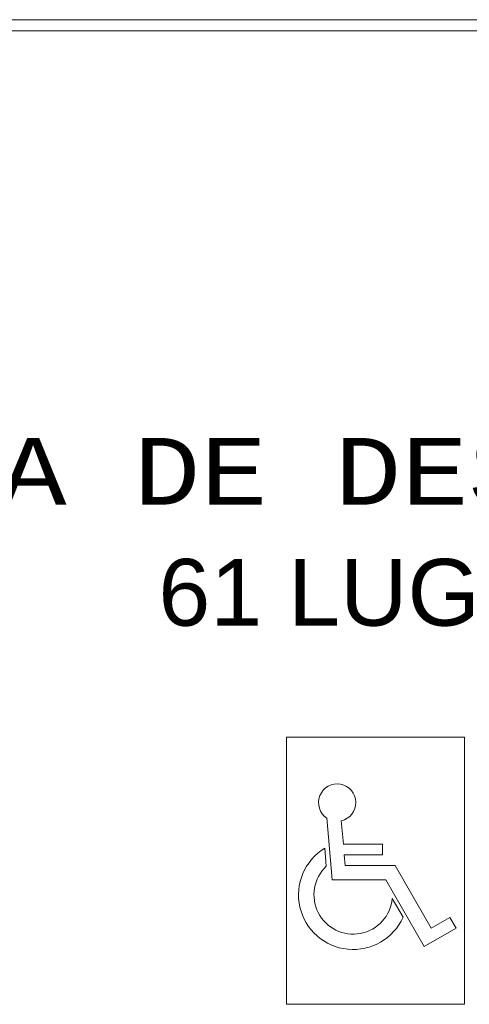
# Model space of a CAD drawing. Header units: feet. Extents: x 8 to 127, y 6 to 90.
# Tile 432 of 538: x 44.8 to 45.81, y 61.92 to 64.13. Entities that reach past the tile are written whole.
import ezdxf

# ---------------------------------------------------------------- set-up
doc = ezdxf.new("R2010")
doc.units = ezdxf.units.FT
doc.header["$MEASUREMENT"] = 0
for name, color, linetype in [('ALV Baixa', 252, 'Continuous'), ('texto', 7, 'Continuous'), ('TEXTO 03', 7, 'Continuous')]:
    doc.layers.add(name, color=color, linetype=linetype)
doc.styles.add('Arial', font='arial.ttf')
doc.styles.add('CourierNew', font='cour.ttf')

msp = doc.modelspace()

# ---------------------------------------------------------------- linework, layer by layer
at = {"layer": 'ALV Baixa', "lineweight": 5}
for p, q in [((47.2152, 64.127), (38.5152, 64.127)), ((47.9652, 64.102), (38.2652, 64.102))]:
    msp.add_line(p, q, dxfattribs=at)
at = {"layer": 'TEXTO 03', "lineweight": 5}
for p, q in [((45.3963, 62.5155), (45.7963, 62.5155)), ((45.3963, 62.5155), (45.3963, 61.9155)), ((45.7963, 62.5155), (45.7963, 61.9155)), ((45.4994, 62.1948), (45.4872, 62.3343)), ((45.5242, 62.2751), (45.5196, 62.3277)), ((45.5196, 62.3277), (45.5242, 62.2751)), ((45.5196, 62.3277), (45.5242, 62.2751)), ((45.6119, 62.2751), (45.5242, 62.2751)), ((45.5242, 62.2751), (45.6119, 62.2751)), ((45.6119, 62.2751), (45.5242, 62.2751)), ((45.6119, 62.251), (45.6119, 62.2751)), ((45.6119, 62.2751), (45.6119, 62.251)), ((45.6119, 62.2751), (45.6119, 62.251)), ((45.4824, 62.2661), (45.486, 62.2255)), ((45.5263, 62.251), (45.6119, 62.251)), ((45.5284, 62.227), (45.5263, 62.251)), ((45.5263, 62.251), (45.5284, 62.227)), ((45.6119, 62.251), (45.5263, 62.251)), ((45.5263, 62.251), (45.5284, 62.227)), ((45.6119, 62.251), (45.5263, 62.251)), ((45.6405, 62.227), (45.5284, 62.227)), ((45.5284, 62.227), (45.6405, 62.227)), ((45.6405, 62.227), (45.5284, 62.227)), ((45.6405, 62.227), (45.5284, 62.227)), ((45.7216, 62.0865), (45.6405, 62.227)), ((45.6405, 62.227), (45.7216, 62.0865)), ((45.6405, 62.227), (45.7216, 62.0865)), ((45.6196, 62.1948), (45.4994, 62.1948)), ((45.7058, 62.0455), (45.6196, 62.1948)), ((45.6341, 62.1529), (45.6583, 62.111)), ((45.7633, 62.1106), (45.7216, 62.0865)), ((45.7216, 62.0865), (45.7633, 62.1106)), ((45.7216, 62.0865), (45.7633, 62.1106)), ((45.7771, 62.0867), (45.7633, 62.1106)), ((45.7633, 62.1106), (45.7753, 62.0898)), ((45.7633, 62.1106), (45.7753, 62.0898)), ((45.7771, 62.0867), (45.7058, 62.0455)), ((45.3963, 61.9155), (45.7963, 61.9155))]:
    msp.add_line(p, q, dxfattribs=at)
for centre, radius, start, end in [((45.5104, 62.3686), 0.0419, 282.668, 236.46), ((45.5463, 62.1613), 0.1227, 121.3852, 335.7818), ((45.5463, 62.1613), 0.0881, 133.2323, 354.5102)]:
    msp.add_arc(centre, radius, start, end, dxfattribs=at)

# ---------------------------------------------------------------- texts
at = {"layer": 'texto', "lineweight": 5, "char_height": 0.15, "attachment_point": 7, "line_spacing_factor": 0.9}
for s, insert, width, style in [('ÁREA DE DESEMBARQUE', (44.3016, 62.9947), 5.986931, 'CourierNew'), ('61 LUGARES', (45.1091, 62.7637), 2.585899, 'Arial')]:
    msp.add_mtext(s, dxfattribs=dict(at, insert=insert, width=width, style=style))

doc.saveas('drawing.dxf')
